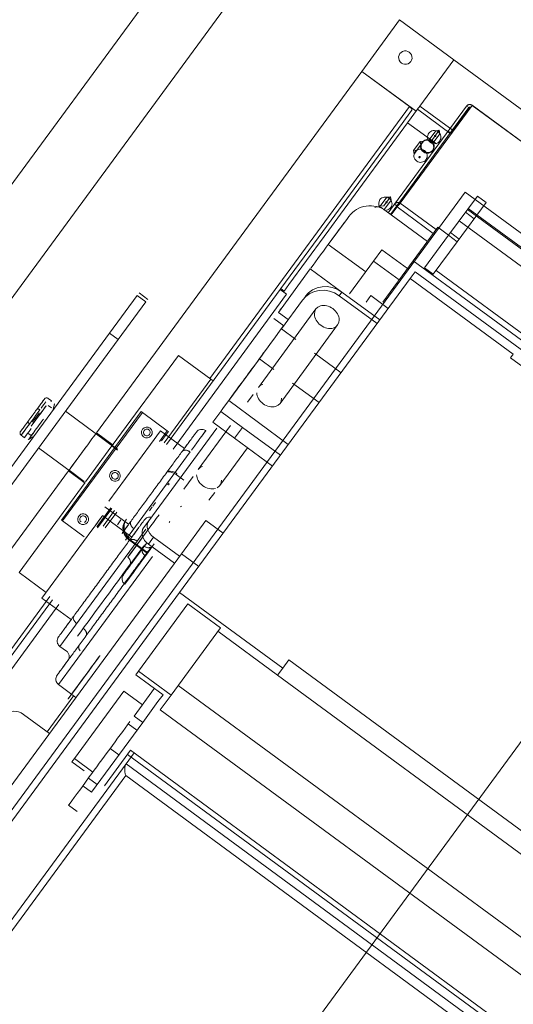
# Model space of a CAD drawing. Header units: metres. Extents: x 135583 to 135939, y 457896 to 458258.
# Tile 271 of 599: x 135785.505 to 135785.872, y 457942.894 to 457943.626. Entities that reach past the tile are written whole.
import ezdxf

# ---------------------------------------------------------------- set-up
doc = ezdxf.new("R2010")
doc.units = ezdxf.units.M
doc.linetypes.add('Hidden', pattern=[4, 2, -2])
doc.layers.add('NIEUWE INSTALLATIE', color=250, linetype='Continuous', lineweight=0)

msp = doc.modelspace()

# ---------------------------------------------------------------- linework, layer by layer
at = {"layer": 'NIEUWE INSTALLATIE', "linetype": 'Hidden'}
for p, q in [((135786.29867, 457944.50702), (135784.91482, 457942.62341)), ((135786.29867, 457944.50702), (135784.91482, 457942.62341)), ((135784.87453, 457942.65301), (135786.22878, 457944.49633)), ((135784.87453, 457942.65301), (135786.22878, 457944.49633)), ((135786.45306, 457943.87266), (135785.55875, 457942.65538)), ((135786.45306, 457943.87266), (135785.55875, 457942.65538)), ((135785.15188, 457942.56605), (135785.8362, 457943.49751)), ((135785.15188, 457942.56605), (135785.8362, 457943.49751)), ((135785.8362, 457943.49751), (135787.08533, 457942.5798)), ((135785.8362, 457943.49751), (135787.08533, 457942.5798))]:
    msp.add_line(p, q, dxfattribs=at)
at = {"layer": 'NIEUWE INSTALLATIE'}
for p, q in [((135785.75939, 457943.58719), (135785.78742, 457943.62534)), ((135785.78742, 457943.62534), (135785.82771, 457943.59574)), ((135785.80245, 457943.56136), (135785.82771, 457943.59574)), ((135785.80245, 457943.56136), (135785.82771, 457943.59574)), ((135785.82771, 457943.59574), (135785.80248, 457943.56139)), ((135785.82771, 457943.59574), (135787.1816, 457942.60106)), ((135785.82771, 457943.59574), (135787.1816, 457942.60106)), ((135785.56214, 457943.3187), (135785.75939, 457943.58719)), ((135785.79969, 457943.55759), (135785.75939, 457943.58719)), ((135785.75939, 457943.58719), (135785.79485, 457943.56114)), ((135785.84134, 457943.56193), (135785.78794, 457943.48925)), ((135785.84134, 457943.56193), (135785.78794, 457943.48925)), ((135786.41997, 457943.13682), (135785.84134, 457943.56193)), ((135786.41997, 457943.13682), (135785.84134, 457943.56193)), ((135786.42006, 457943.13687), (135785.84136, 457943.56203)), ((135786.42006, 457943.13687), (135785.84136, 457943.56203)), ((135785.64644, 457943.35914), (135785.79485, 457943.56114)), ((135785.83724, 457943.56142), (135785.78376, 457943.48862)), ((135785.83724, 457943.56142), (135785.78376, 457943.48862)), ((135785.78537, 457943.48744), (135785.83886, 457943.56024)), ((135785.78537, 457943.48744), (135785.83886, 457943.56024)), ((135785.79637, 457943.55814), (135785.78924, 457943.54844)), ((135785.79338, 457943.54901), (135785.80073, 457943.55901)), ((135785.79338, 457943.54901), (135785.80073, 457943.55901)), ((135785.80133, 457943.55983), (135785.80073, 457943.55901)), ((135785.82571, 457943.54066), (135785.80073, 457943.55901)), ((135785.82571, 457943.54066), (135785.80073, 457943.55901)), ((135785.80245, 457943.56136), (135785.8272, 457943.54317)), ((135785.80245, 457943.56136), (135785.8272, 457943.54317)), ((135785.82575, 457943.54121), (135785.83953, 457943.55996)), ((135785.83953, 457943.55996), (135785.82575, 457943.54121)), ((135785.83886, 457943.56024), (135785.83724, 457943.56142)), ((135785.83886, 457943.56024), (135785.83724, 457943.56142)), ((135785.78924, 457943.54844), (135785.73932, 457943.48049)), ((135785.74346, 457943.48106), (135785.79338, 457943.54901)), ((135785.81482, 457943.53326), (135785.79338, 457943.54901)), ((135785.79338, 457943.54901), (135785.81482, 457943.53326)), ((135785.81482, 457943.53326), (135785.79338, 457943.54901)), ((135785.81433, 457943.54308), (135785.80939, 457943.53636)), ((135785.81689, 457943.54343), (135785.81196, 457943.53671)), ((135785.81732, 457943.54088), (135785.81239, 457943.53416)), ((135785.81689, 457943.54343), (135785.81433, 457943.54308)), ((135785.81732, 457943.54088), (135785.81689, 457943.54343)), ((135785.82347, 457943.54267), (135785.82508, 457943.54148)), ((135785.82508, 457943.54148), (135785.82347, 457943.54267)), ((135785.79776, 457943.52837), (135785.8027, 457943.53509)), ((135785.80033, 457943.52872), (135785.80526, 457943.53544)), ((135785.8027, 457943.53509), (135785.80526, 457943.53544)), ((135785.80313, 457943.53254), (135785.8027, 457943.53509)), ((135785.80428, 457943.53453), (135785.80399, 457943.53414)), ((135785.81196, 457943.53671), (135785.80939, 457943.53636)), ((135785.81239, 457943.53416), (135785.81196, 457943.53671)), ((135785.79776, 457943.52837), (135785.80033, 457943.52872)), ((135785.7982, 457943.52582), (135785.79776, 457943.52837)), ((135785.7982, 457943.52582), (135785.80032, 457943.52871)), ((135785.81189, 457943.52834), (135785.81218, 457943.52873)), ((135785.77805, 457943.4937), (135785.77312, 457943.48698)), ((135785.78061, 457943.49405), (135785.77568, 457943.48733)), ((135785.78105, 457943.4915), (135785.77611, 457943.48478)), ((135785.78061, 457943.49405), (135785.77805, 457943.4937)), ((135785.78105, 457943.4915), (135785.78061, 457943.49405)), ((135785.78794, 457943.48925), (135785.81454, 457943.46971)), ((135785.78794, 457943.48925), (135785.81454, 457943.46971)), ((135785.8238, 457943.46543), (135785.84525, 457943.49463)), ((135785.8517, 457943.48989), (135785.83025, 457943.4607)), ((135785.8517, 457943.48989), (135785.84525, 457943.49463)), ((135785.77568, 457943.48733), (135785.77312, 457943.48698)), ((135785.77746, 457943.48343), (135785.80809, 457943.46093)), ((135785.78376, 457943.48862), (135785.77906, 457943.48222)), ((135785.77906, 457943.48222), (135785.78376, 457943.48862)), ((135785.78066, 457943.48102), (135785.78537, 457943.48744)), ((135785.78537, 457943.48744), (135785.78066, 457943.48102)), ((135785.78555, 457943.48648), (135785.78122, 457943.48059)), ((135785.78122, 457943.48059), (135785.78555, 457943.48648)), ((135785.78376, 457943.48862), (135785.78537, 457943.48744)), ((135785.78376, 457943.48862), (135785.78537, 457943.48744)), ((135785.78555, 457943.48648), (135785.81238, 457943.46677)), ((135785.78555, 457943.48648), (135785.81238, 457943.46677)), ((135785.84282, 457943.4778), (135785.83637, 457943.48254)), ((135787.07248, 457942.57751), (135785.83786, 457943.48456)), ((135787.0731, 457942.57836), (135785.83848, 457943.48541)), ((135785.73932, 457943.48049), (135785.73037, 457943.4683)), ((135785.73444, 457943.45865), (135785.74865, 457943.47799)), ((135785.73484, 457943.46933), (135785.74346, 457943.48106)), ((135785.73484, 457943.46933), (135785.74346, 457943.48106)), ((135785.74968, 457943.47939), (135785.74865, 457943.47799)), ((135785.83174, 457943.47623), (135787.06635, 457942.56918)), ((135785.73037, 457943.4683), (135785.69919, 457943.42586)), ((135785.7314, 457943.46464), (135785.73484, 457943.46933)), ((135785.7314, 457943.46464), (135785.73484, 457943.46933)), ((135785.81579, 457943.47142), (135785.79754, 457943.44658)), ((135785.81579, 457943.47142), (135785.82385, 457943.4655)), ((135785.8317, 457943.46267), (135785.82526, 457943.46741)), ((135785.70516, 457943.42892), (135785.7314, 457943.46464)), ((135785.70516, 457943.42892), (135785.7314, 457943.46464)), ((135785.8238, 457943.46543), (135785.80605, 457943.44127)), ((135785.83025, 457943.4607), (135785.8125, 457943.43653)), ((135785.83025, 457943.4607), (135785.8238, 457943.46543)), ((135785.73444, 457943.45865), (135785.76224, 457943.43822)), ((135785.76816, 457943.44627), (135785.77428, 457943.4546)), ((135785.77428, 457943.4546), (135785.79322, 457943.44069)), ((135785.75028, 457943.42194), (135785.76816, 457943.44627)), ((135785.78709, 457943.43235), (135785.76816, 457943.44627)), ((135785.77489, 457943.41574), (135785.79754, 457943.44658)), ((135785.79754, 457943.44658), (135787.04828, 457942.52769)), ((135785.69738, 457943.4082), (135785.72109, 457943.44047)), ((135785.72109, 457943.44047), (135785.74447, 457943.42329)), ((135785.79897, 457943.43838), (135785.79533, 457943.43343)), ((135785.79897, 457943.43838), (135787.04003, 457942.5266)), ((135785.80605, 457943.44127), (135785.8125, 457943.43653)), ((135785.81451, 457943.43927), (135787.03249, 457942.54445)), ((135785.79533, 457943.43343), (135785.62402, 457943.20026)), ((135785.79533, 457943.43343), (135785.87189, 457943.37718)), ((135785.69868, 457943.42518), (135785.61423, 457943.31023)), ((135785.69919, 457943.42586), (135785.69868, 457943.42518)), ((135785.69868, 457943.42518), (135785.70352, 457943.42162)), ((135785.7016, 457943.42408), (135785.69919, 457943.42586)), ((135785.70338, 457943.4265), (135785.7016, 457943.42408)), ((135785.7016, 457943.42408), (135785.70338, 457943.4265)), ((135785.70338, 457943.4265), (135785.70516, 457943.42892)), ((135785.70338, 457943.4265), (135785.70516, 457943.42892)), ((135785.74245, 457943.42057), (135785.74447, 457943.42332)), ((135785.77268, 457943.4026), (135785.74447, 457943.42332)), ((135785.59245, 457943.42077), (135785.57196, 457943.39288)), ((135785.57841, 457943.38814), (135785.5989, 457943.41603)), ((135785.5989, 457943.41603), (135785.59245, 457943.42077)), ((135785.60026, 457943.41788), (135785.59381, 457943.42262)), ((135785.70352, 457943.42162), (135785.61907, 457943.30668)), ((135785.69959, 457943.39601), (135785.7152, 457943.41726)), ((135785.77066, 457943.39984), (135785.74245, 457943.42057)), ((135785.76248, 457943.41574), (135785.76609, 457943.42065)), ((135785.77898, 457943.41118), (135785.76609, 457943.42065)), ((135785.72529, 457943.41073), (135785.68248, 457943.35245)), ((135785.69406, 457943.40368), (135785.70131, 457943.39835)), ((135785.69738, 457943.4082), (135785.70463, 457943.40288)), ((135785.6986, 457943.34061), (135785.74141, 457943.39888)), ((135785.71034, 457943.38811), (135785.69959, 457943.39601)), ((135785.57196, 457943.39288), (135785.52276, 457943.32591)), ((135785.52921, 457943.32118), (135785.57841, 457943.38814)), ((135785.57841, 457943.38814), (135785.57196, 457943.39288)), ((135785.57393, 457943.30942), (135785.62307, 457943.37631)), ((135785.62307, 457943.37631), (135785.64725, 457943.35854)), ((135785.66043, 457943.34271), (135785.68327, 457943.37379)), ((135785.69402, 457943.36589), (135785.68327, 457943.37379)), ((135785.74392, 457943.36345), (135785.7243, 457943.37786)), ((135785.87189, 457943.37718), (135785.86987, 457943.37444)), ((135785.86987, 457943.37444), (135786.95782, 457942.57514)), ((135785.64725, 457943.35854), (135785.61262, 457943.31141)), ((135785.64725, 457943.35854), (135785.61262, 457943.31141)), ((135785.64886, 457943.35736), (135785.64725, 457943.35854)), ((135785.72759, 457943.34123), (135785.70797, 457943.35564)), ((135785.5288, 457943.34257), (135785.52638, 457943.34435)), ((135785.70476, 457943.31015), (135785.66043, 457943.34271)), ((135785.67867, 457943.34727), (135785.67438, 457943.34143)), ((135785.5287, 457943.33737), (135785.52628, 457943.33915)), ((135785.52871, 457943.34245), (135785.52837, 457943.34199)), ((135785.52837, 457943.34199), (135785.52871, 457943.34245)), ((135785.52993, 457943.33647), (135785.53097, 457943.34004)), ((135785.53097, 457943.34004), (135785.53077, 457943.34019)), ((135785.51376, 457943.32379), (135785.52054, 457943.33302)), ((135785.51474, 457943.32681), (135785.51951, 457943.3333)), ((135785.51951, 457943.3333), (135785.51967, 457943.33352)), ((135785.59548, 457943.33453), (135785.53628, 457943.25394)), ((135785.59629, 457943.33394), (135785.53708, 457943.25335)), ((135785.57666, 457943.30722), (135785.53919, 457943.33476)), ((135785.57666, 457943.30722), (135785.53919, 457943.33476)), ((135785.59629, 457943.33394), (135785.59548, 457943.33453)), ((135785.59548, 457943.33453), (135785.59629, 457943.33394)), ((135785.61482, 457943.32032), (135785.59629, 457943.33394)), ((135785.65451, 457943.33465), (135785.64859, 457943.32659)), ((135785.67063, 457943.32281), (135785.65451, 457943.33465)), ((135785.52276, 457943.32591), (135785.47357, 457943.25895)), ((135785.48001, 457943.25421), (135785.52921, 457943.32118)), ((135785.50625, 457943.31695), (135785.51247, 457943.32542)), ((135785.60105, 457943.25344), (135785.65169, 457943.32236)), ((135785.66174, 457943.32423), (135785.63776, 457943.29158)), ((135785.64859, 457943.32659), (135785.66471, 457943.31475)), ((135785.66471, 457943.31475), (135785.67063, 457943.32281)), ((135785.69884, 457943.30209), (135785.67063, 457943.32281)), ((135785.50625, 457943.31695), (135785.50867, 457943.31517)), ((135785.50876, 457943.31529), (135785.5091, 457943.31576)), ((135785.51119, 457943.3186), (135785.5136, 457943.31682)), ((135785.51153, 457943.314), (135785.51173, 457943.31385)), ((135785.51173, 457943.31385), (135785.51483, 457943.31592)), ((135785.51402, 457943.3174), (135785.51377, 457943.31705)), ((135785.51423, 457943.31725), (135785.51402, 457943.3174)), ((135785.56175, 457943.31818), (135785.56141, 457943.31772)), ((135785.56141, 457943.31772), (135785.56175, 457943.31818)), ((135785.57666, 457943.30722), (135785.56175, 457943.31818)), ((135785.57666, 457943.30722), (135785.56175, 457943.31818)), ((135785.57452, 457943.3096), (135785.56214, 457943.3187)), ((135785.60242, 457943.3102), (135785.60982, 457943.32027)), ((135785.61482, 457943.32032), (135785.60901, 457943.31241)), ((135785.62755, 457943.30725), (135785.60982, 457943.32027)), ((135785.61061, 457943.31289), (135785.61563, 457943.31973)), ((135785.61563, 457943.31973), (135785.61482, 457943.32032)), ((135785.61482, 457943.32032), (135785.61563, 457943.31973)), ((135785.64342, 457943.3204), (135785.64216, 457943.31868)), ((135785.69292, 457943.29403), (135785.66471, 457943.31475)), ((135785.51923, 457943.3076), (135785.55305, 457943.28276)), ((135785.51923, 457943.3076), (135785.55305, 457943.28276)), ((135785.55315, 457943.30646), (135785.54314, 457943.29284)), ((135785.55436, 457943.30811), (135785.55303, 457943.3063)), ((135785.55409, 457943.28242), (135785.57363, 457943.30901)), ((135785.57142, 457943.268), (135785.60242, 457943.3102)), ((135785.57774, 457943.306), (135785.57363, 457943.30901)), ((135785.57393, 457943.30942), (135785.57774, 457943.30662)), ((135785.65388, 457943.27974), (135785.67438, 457943.30765)), ((135785.58367, 457943.23908), (135785.63179, 457943.30457)), ((135785.5418, 457943.29102), (135785.54214, 457943.29148)), ((135785.34416, 457943.022), (135785.54141, 457943.2905)), ((135785.54141, 457943.2905), (135785.55305, 457943.28195)), ((135785.5418, 457943.29102), (135785.55305, 457943.28276)), ((135785.5418, 457943.29102), (135785.55305, 457943.28276)), ((135785.62135, 457943.28782), (135785.62186, 457943.28852)), ((135785.62704, 457943.28364), (135785.62135, 457943.28782)), ((135785.63395, 457943.2864), (135785.62704, 457943.27699)), ((135785.5538, 457943.28202), (135785.50466, 457943.21513)), ((135785.61573, 457943.28017), (135785.61624, 457943.28088)), ((135785.64581, 457943.26876), (135785.65007, 457943.27456)), ((135785.57285, 457943.26319), (135785.5624, 457943.24896)), ((135785.56303, 457943.24813), (135785.57366, 457943.2626)), ((135785.56838, 457943.26386), (135785.58611, 457943.25084)), ((135785.60365, 457943.26373), (135785.6015, 457943.26081)), ((135785.60614, 457943.26713), (135785.60417, 457943.26444)), ((135785.62533, 457943.26439), (135785.62474, 457943.26373)), ((135785.58848, 457943.2414), (135785.56672, 457943.25739)), ((135785.57567, 457943.26112), (135785.56715, 457943.24952)), ((135785.56715, 457943.24952), (135785.57567, 457943.26112)), ((135785.57728, 457943.25994), (135785.56876, 457943.24834)), ((135785.53628, 457943.25394), (135785.53708, 457943.25335)), ((135785.53708, 457943.25335), (135785.53628, 457943.25394)), ((135785.53708, 457943.25335), (135785.55305, 457943.24162)), ((135785.58042, 457943.25407), (135785.57774, 457943.25042)), ((135785.58993, 457943.24759), (135785.58367, 457943.23908)), ((135785.58459, 457943.25468), (135785.58408, 457943.25398)), ((135785.60105, 457943.25344), (135785.59724, 457943.24826)), ((135785.61673, 457943.25283), (135785.61627, 457943.25229)), ((135785.62526, 457943.22897), (135785.6434, 457943.25366)), ((135785.6563, 457943.24419), (135785.6434, 457943.25366)), ((135785.52167, 457943.19606), (135785.55868, 457943.24643)), ((135785.58555, 457943.22643), (135785.59718, 457943.24226)), ((135785.59244, 457943.23834), (135785.5989, 457943.24714)), ((135785.5989, 457943.24714), (135785.59244, 457943.23834)), ((135785.60457, 457943.24134), (135785.60077, 457943.23616)), ((135785.62392, 457943.22714), (135785.60457, 457943.24134)), ((135785.53505, 457943.16023), (135785.59244, 457943.23834)), ((135785.60006, 457943.22929), (135785.58596, 457943.23965)), ((135785.58624, 457943.24003), (135785.60034, 457943.22967)), ((135785.62011, 457943.22196), (135785.60077, 457943.23616)), ((135785.42546, 457942.95701), (135785.62526, 457943.22897)), ((135785.53403, 457943.13182), (135785.60395, 457943.22698)), ((135785.63815, 457943.21949), (135785.62526, 457943.22897)), ((135785.50466, 457943.21513), (135785.5248, 457943.20033)), ((135785.62402, 457943.20026), (135784.17461, 457941.22741)), ((135785.37962, 457942.99595), (135785.52753, 457943.19728)), ((135785.62402, 457943.20026), (135785.70058, 457943.14401)), ((135785.52942, 457943.19479), (135785.48062, 457943.12837)), ((135785.53425, 457943.19123), (135785.48546, 457943.12481)), ((135785.52167, 457943.19606), (135785.54343, 457943.18007)), ((135785.59344, 457943.14174), (135785.63018, 457943.19175)), ((135785.65436, 457943.17399), (135785.63018, 457943.19175)), ((135785.61762, 457943.12398), (135785.65436, 457943.17399)), ((135785.69678, 457943.13883), (135785.65245, 457943.1714)), ((135785.53505, 457943.16023), (135785.53989, 457943.15668)), ((135785.70512, 457943.15019), (135785.70058, 457943.14401)), ((135786.79307, 457942.35089), (135785.70512, 457943.15019)), ((135785.59344, 457943.14174), (135785.59154, 457943.13915)), ((135785.59154, 457943.13915), (135785.61169, 457943.12435)), ((135785.61762, 457943.12398), (135785.59344, 457943.14174)), ((135785.70058, 457943.14401), (135785.69678, 457943.13883)), ((135785.69678, 457943.13883), (135786.78472, 457942.33954)), ((135785.53403, 457943.13182), (135785.54693, 457943.12234)), ((135786.79957, 457942.26685), (135785.62297, 457943.13127)), ((135785.54546, 457943.12372), (135785.52561, 457943.0967)), ((135785.54587, 457943.07699), (135785.58261, 457943.127)), ((135785.59631, 457943.11693), (135785.58261, 457943.127)), ((135785.59009, 457943.10847), (135785.60524, 457943.12909)), ((135785.61169, 457943.12435), (135785.60788, 457943.11917)), ((135785.60963, 457943.1131), (135785.61762, 457943.12398)), ((135785.60788, 457943.11917), (135785.59654, 457943.10374)), ((135785.52722, 457943.09552), (135785.50788, 457943.10973)), ((135786.78622, 457942.24868), (135785.60963, 457943.1131)), ((135785.59654, 457943.10374), (135785.55848, 457943.05194)), ((135785.59231, 457943.09798), (135785.58587, 457943.10272)), ((135785.59654, 457943.10374), (135785.59009, 457943.10847)), ((135785.56814, 457943.05664), (135785.58755, 457943.08306)), ((135785.57245, 457943.08445), (135785.57889, 457943.07972)), ((135785.58415, 457943.07293), (135785.59022, 457943.0812)), ((135785.58534, 457943.08004), (135786.76193, 457942.21562)), ((135786.76415, 457942.21864), (135785.58755, 457943.08306)), ((135785.58415, 457943.07293), (135785.1504, 457942.48255)), ((135785.54587, 457943.07699), (135785.54397, 457943.0744)), ((135785.54397, 457943.0744), (135785.55305, 457943.06773)), ((135785.55957, 457943.06693), (135785.54587, 457943.07699)), ((135786.16076, 457942.64931), (135785.58415, 457943.07293)), ((135785.58401, 457943.0643), (135785.15407, 457942.47909)), ((135785.55626, 457943.06243), (135785.56271, 457943.05769)), ((135786.15256, 457942.64659), (135785.58401, 457943.0643)), ((135785.55204, 457943.05667), (135785.55848, 457943.05194)), ((135785.54146, 457943.04228), (135785.54791, 457943.03754))]:
    msp.add_line(p, q, dxfattribs=at)
at = {"layer": 'NIEUWE INSTALLATIE', "flags": 128}
for points in [[(135785.81433, 457943.54308), (135785.81522, 457943.54275), (135785.81603, 457943.54226)], [(135785.81603, 457943.54226), (135785.81674, 457943.54163), (135785.81732, 457943.54088)], [(135785.79897, 457943.52748), (135785.7985, 457943.52669), (135785.7982, 457943.52582)], [(135785.80033, 457943.52872), (135785.79959, 457943.52817), (135785.79897, 457943.52748)], [(135785.77805, 457943.4937), (135785.77894, 457943.49337), (135785.77976, 457943.49288)], [(135785.77976, 457943.49288), (135785.78046, 457943.49225), (135785.78105, 457943.4915)], [(135785.52359, 457943.34393), (135785.52383, 457943.3442), (135785.52409, 457943.3444), (135785.52436, 457943.34455), (135785.52489, 457943.34471), (135785.52531, 457943.34473), (135785.52562, 457943.34469), (135785.52605, 457943.34454), (135785.52638, 457943.34434)], [(135785.64342, 457943.3204), (135785.64283, 457943.32078), (135785.64218, 457943.32107), (135785.6415, 457943.32127), (135785.6408, 457943.32136), (135785.63948, 457943.32128), (135785.63853, 457943.32099), (135785.63788, 457943.32066), (135785.63703, 457943.32001), (135785.63644, 457943.31935)], [(135785.50626, 457943.31695), (135785.50599, 457943.31719), (135785.50578, 457943.31745), (135785.50563, 457943.31772), (135785.50546, 457943.31825), (135785.50544, 457943.31867), (135785.50548, 457943.31898), (135785.50563, 457943.31942), (135785.50582, 457943.31974)], [(135785.60299, 457943.25619), (135785.60229, 457943.25628), (135785.60098, 457943.2562), (135785.60003, 457943.25591), (135785.59937, 457943.25558), (135785.59852, 457943.25493), (135785.59794, 457943.25427)], [(135785.58663, 457943.21945), (135785.587, 457943.22005), (135785.58729, 457943.2207), (135785.58748, 457943.22138), (135785.58757, 457943.2228), (135785.58735, 457943.22392), (135785.58703, 457943.2247), (135785.58632, 457943.22573), (135785.58555, 457943.22643)], [(135785.58325, 457943.2064), (135785.58271, 457943.20686), (135785.58224, 457943.20739), (135785.58185, 457943.20798), (135785.58154, 457943.20862), (135785.58123, 457943.2099), (135785.58123, 457943.2109), (135785.58135, 457943.21162), (135785.58171, 457943.21262), (135785.58217, 457943.21338)], [(135785.53505, 457943.16023), (135785.53451, 457943.16068), (135785.53404, 457943.16121), (135785.53365, 457943.16181), (135785.53335, 457943.16245), (135785.53304, 457943.16373), (135785.53303, 457943.16472), (135785.53315, 457943.16544), (135785.53352, 457943.16644), (135785.53397, 457943.1672)], [(135785.54096, 457943.1497), (135785.54134, 457943.1503), (135785.54163, 457943.15094), (135785.54182, 457943.15163), (135785.54192, 457943.15233), (135785.54183, 457943.15364), (135785.54153, 457943.15458), (135785.5412, 457943.15523), (135785.54056, 457943.15608), (135785.53989, 457943.15667)], [(135785.53403, 457943.13182), (135785.53349, 457943.13228), (135785.53303, 457943.1328), (135785.53263, 457943.1334), (135785.53233, 457943.13404), (135785.53202, 457943.13532), (135785.53201, 457943.13631), (135785.53214, 457943.13703), (135785.5325, 457943.13803), (135785.53295, 457943.13879)]]:
    msp.add_lwpolyline(points, dxfattribs=at)
at = {"layer": 'NIEUWE INSTALLATIE'}
for centre in [(135785.59963, 457943.31907), (135785.55227, 457943.2546)]:
    msp.add_arc(centre, 0.004, 233.696, 53.696, dxfattribs=at)
for centre, major_axis, ratio, start_param, end_param in [((135785.7917, 457943.59738), (-0.0046, 0.00196), 1, 4.480565, 7.622158), ((135785.7917, 457943.59738), (-0.00494, -0.00076), 1, 0.785347, 3.92694), ((135785.80245, 457943.56136), (-0.00178, -0.00242), 0.000001, 4.712389, 6.035576), ((135785.80245, 457943.56136), (-0.00178, -0.00242), 0.000001, 4.712389, 6.035576), ((135785.81316, 457943.53835), (-0.00403, 0.00296), 0.969501, 0, 1.570796), ((135785.81316, 457943.53835), (-0.00403, 0.00296), 0.969501, 4.712389, 6.283185), ((135785.81316, 457943.53835), (-0.00403, 0.00296), 0.969501, 3.141593, 4.712389), ((135785.80794, 457943.53124), (-0.00395, 0.0029), 0.969501, 5.497787, 8.63938), ((135785.80823, 457943.53163), (-0.00403, 0.00296), 0.969501, 5.093134, 7.853982), ((135785.80823, 457943.53163), (-0.00395, 0.0029), 0.969501, 5.497787, 8.63938), ((135785.80794, 457943.53124), (-0.00403, 0.00296), 0.969501, 3.141593, 5.902441), ((135785.80823, 457943.53163), (-0.00403, 0.00296), 0.969501, 1.570796, 4.331644), ((135785.80794, 457943.53124), (-0.00395, 0.0029), 0.969501, 2.356194, 5.497787), ((135785.80823, 457943.53163), (-0.00395, 0.0029), 0.969501, 2.356194, 5.497787), ((135785.81316, 457943.53835), (-0.00403, 0.00296), 0.969501, 1.570796, 3.141593), ((135785.81389, 457943.53934), (-0.000403, 0.000296), 0.969501, 4.712389, 7.853981), ((135785.81389, 457943.53934), (-0.000403, 0.000296), 0.969501, 1.570796, 4.712389), ((135785.803, 457943.52452), (-0.00403, 0.00296), 0.969501, 6.283185, 7.853981), ((135785.80794, 457943.53124), (-0.00403, 0.00296), 0.969501, 0.380745, 3.141593), ((135785.803, 457943.52452), (-0.00403, 0.00296), 0.969501, 3.141593, 4.712389), ((135785.803, 457943.52452), (-0.00403, 0.00296), 0.969501, 1.570796, 3.141592), ((135785.77689, 457943.48898), (-0.00403, 0.00296), 0.969501, 6.283185, 7.461282), ((135785.77689, 457943.48898), (-0.00403, 0.00296), 0.969501, 4.712389, 6.283185), ((135785.77761, 457943.48996), (-0.000403, 0.000296), 0.969501, 4.712389, 7.853982), ((135785.77761, 457943.48996), (-0.000403, 0.000296), 0.969501, 1.570796, 4.712389), ((135785.77689, 457943.48898), (-0.00403, 0.00296), 0.969501, 3.141593, 4.712389), ((135785.7658, 457943.46755), (-0.01612, 0.01184), 0.984808, 4.712389, 6.283185), ((135785.77166, 457943.48186), (-0.00403, 0.00296), 0.969501, 4.522016, 5.90244), ((135785.77689, 457943.48898), (-0.00403, 0.00296), 0.969501, 2.356195, 3.141593), ((135785.73197, 457943.45529), (0.01421, 0.01934), 0.000001, 3.887004, 6.283185), ((135785.73132, 457943.40542), (-0.01612, 0.01184), 0.939693, 4.712389, 6.283185), ((135785.73335, 457943.40818), (-0.01612, 0.01184), 0.939693, 4.712389, 6.283185), ((135785.70827, 457943.42302), (0.01421, 0.01934), 0.000001, 3.926991, 4.058698), ((135785.73335, 457943.40481), (-0.00806, 0.00592), 0.766044, 4.712389, 7.853982), ((135785.73335, 457943.40481), (-0.00806, 0.00592), 0.766044, 1.570796, 4.712389), ((135785.69392, 457943.3883), (0.01658, 0.02256), 0.000001, 1.120282, 2.308583), ((135785.67109, 457943.35722), (0.01658, 0.02256), 0.000001, 3.926991, 9.424778), ((135785.69054, 457943.34653), (-0.00806, 0.00592), 0.766044, 5.759587, 6.283185), ((135785.69054, 457943.34653), (-0.00806, 0.00592), 0.766044, 0.523599, 1.570796), ((135785.69054, 457943.34653), (-0.00806, 0.00592), 0.766044, 1.570796, 3.665191), ((135785.51632, 457943.33065), (-0.01007, -0.0137), 0.000001, 4.320593, 6.676787), ((135785.51793, 457943.32947), (0.00684, 0.00931), 0.000001, 5.099139, 7.48922), ((135785.51632, 457943.33065), (0.01007, 0.0137), 0.000001, 0.615483, 1.07565), ((135785.51632, 457943.33065), (0.01007, 0.0137), 0.000001, 5.355927, 5.518336), ((135785.52135, 457943.32695), (0.00962, 0.0131), 0.000001, 1.425762, 3.141593), ((135785.51873, 457943.32887), (-0.00998, -0.01358), 0.000001, 5.235988, 6.806784), ((135785.59963, 457943.31907), (-0.00395, -0.0006), 1, 3.926991, 7.068583), ((135785.59963, 457943.31907), (-0.00223, 0.00114), 1, 2.980722, 6.122315), ((135785.61086, 457943.27608), (0.03256, 0.04432), 0.000001, 5.667694, 7.116195), ((135785.52135, 457943.32695), (-0.00962, -0.0131), 0.000001, 5.30144, 5.520634), ((135785.59963, 457943.31907), (-0.00247, 0.00035), 1, 5.791792, 8.933385), ((135785.59963, 457943.31907), (-0.00188, 0.00165), 1, 1.134464, 1.48353), ((135785.64582, 457943.28566), (-0.00806, 0.00592), 0.766044, 5.759587, 6.283185), ((135785.57595, 457943.28684), (-0.00207, 0.00342), 1, 5.105114, 8.246706), ((135785.57595, 457943.28684), (-0.00249, 0.0002), 1, 5.729621, 8.871214), ((135785.57595, 457943.28684), (-0.00371, -0.0015), 1, 0.553564, 3.695157), ((135785.57595, 457943.28684), (0.00148, 0.00201), 1, 4.712389, 7.853982), ((135785.61545, 457943.27979), (-0.00806, 0.00592), 0.996195, 4.712389, 5.434357), ((135785.61596, 457943.28049), (-0.00806, 0.00592), 0.996195, 4.712388, 5.434357), ((135785.64582, 457943.28566), (-0.00806, 0.00592), 0.766044, 0.523599, 1.570796), ((135785.60983, 457943.27215), (-0.00806, 0.00592), 0.996195, 4.712388, 4.819717), ((135785.61035, 457943.27285), (-0.00806, 0.00592), 0.996195, 4.712388, 4.874293), ((135785.64582, 457943.28566), (-0.00806, 0.00592), 0.766044, 1.570796, 2.617994), ((135785.64582, 457943.28566), (-0.00806, 0.00592), 0.766044, 2.810912, 3.665191), ((135785.55227, 457943.2546), (-0.00322, 0.00237), 1, 4.712389, 7.853982), ((135785.55227, 457943.2546), (0.00098, 0.0023), 1, 1.338962, 2.909759), ((135785.55227, 457943.2546), (-0.00247, -0.00038), 1, 2.356194, 5.497787), ((135785.55227, 457943.2546), (-0.00202, -0.00148), 1, 3.621533, 3.760386), ((135785.55227, 457943.2546), (-0.00248, 0.00027), 1, 3.66514, 4.014206), ((135785.5442, 457943.22672), (-0.02253, -0.03066), 0.000001, 2.268928, 3.839724), ((135785.61811, 457943.27075), (-0.03256, -0.04432), 0.000001, 5.410521, 7.561163), ((135785.55227, 457943.2546), (-0.00066, 0.00241), 1, 3.255904, 3.812653), ((135785.59265, 457943.24876), (-0.00806, 0.00592), 0.996195, 0.065479, 1.570797), ((135785.59185, 457943.24768), (-0.00806, 0.00592), 0.996195, 0, 1.570797), ((135785.59214, 457943.24806), (-0.00806, 0.00592), 0.996195, 6.283185, 7.853981), ((135785.59237, 457943.24838), (-0.00806, 0.00592), 0.996195, 0.024907, 0.785398), ((135785.6053, 457943.24234), (-0.00806, 0.00592), 0.766044, 0, 1.570796), ((135785.60911, 457943.24752), (-0.00806, 0.00592), 0.766044, 0, 1.570796), ((135785.57482, 457943.20422), (-0.03493, -0.04755), 0.000001, 0.698132, 2.268928), ((135785.62617, 457943.26483), (-0.04293, -0.05843), 0.000001, 5.223359, 6.283186), ((135785.62617, 457943.26483), (-0.04293, -0.05843), 0.000001, 5.585054, 6.457718), ((135785.55292, 457943.13725), (0.01184, 0.01612), 0.000001, 3.887004, 10.040258), ((135785.55292, 457943.13725), (0.01184, 0.01612), 0.000001, 3.926991, 9.424778), ((135785.55292, 457943.13725), (0.01184, 0.01612), 0.000001, 4.047834, 4.141101), ((135785.50334, 457943.10355), (-0.00806, 0.00592), 0.766044, 4.712389, 6.283185), ((135785.57107, 457943.08257), (0.0296, 0.04029), 0.000001, 0.999508, 3.141593)]:
    msp.add_ellipse(centre, major_axis=major_axis, ratio=ratio, start_param=start_param, end_param=end_param, dxfattribs=at)
msp.add_ellipse((135785.55178, 457943.3046), major_axis=(0.00998, 0.01358), ratio=0.000001, dxfattribs=at)
for points in [[(135785.83724, 457943.56142), (135785.83737, 457943.56159), (135785.83767, 457943.56191), (135785.83821, 457943.56227), (135785.83882, 457943.56249), (135785.83948, 457943.56258), (135785.84014, 457943.56251), (135785.84078, 457943.5623), (135785.84116, 457943.56206), (135785.84134, 457943.56193)], [(135785.83724, 457943.56142), (135785.83737, 457943.56159), (135785.83767, 457943.56191), (135785.83821, 457943.56227), (135785.83882, 457943.56249), (135785.83948, 457943.56258), (135785.84014, 457943.56251), (135785.84078, 457943.5623), (135785.84116, 457943.56207), (135785.84134, 457943.56193)], [(135785.84136, 457943.56203), (135785.84135, 457943.56204), (135785.84133, 457943.56203), (135785.84129, 457943.562)], [(135785.84136, 457943.56203), (135785.84135, 457943.56204), (135785.84133, 457943.56203), (135785.84129, 457943.562)], [(135785.83993, 457943.56052), (135785.83983, 457943.56056), (135785.83963, 457943.56061), (135785.83933, 457943.56057), (135785.83906, 457943.56045), (135785.83891, 457943.56031), (135785.83886, 457943.56024)], [(135785.83993, 457943.56052), (135785.83983, 457943.56056), (135785.83963, 457943.56061), (135785.83933, 457943.56057), (135785.83906, 457943.56045), (135785.83891, 457943.56031), (135785.83886, 457943.56024)], [(135785.79897, 457943.52748), (135785.79935, 457943.52799), (135785.80031, 457943.52886), (135785.80216, 457943.5295), (135785.80414, 457943.52938), (135785.80534, 457943.52881), (135785.80587, 457943.52842)], [(135785.80199, 457943.52314), (135785.80188, 457943.52325), (135785.80174, 457943.52346), (135785.8018, 457943.5237), (135785.80187, 457943.52383)], [(135785.80187, 457943.52383), (135785.80197, 457943.52394), (135785.80219, 457943.52407), (135785.80243, 457943.52401), (135785.80256, 457943.52393)], [(135785.80268, 457943.52324), (135785.80258, 457943.52313), (135785.80237, 457943.523), (135785.80212, 457943.52307), (135785.80199, 457943.52314)], [(135785.80256, 457943.52393), (135785.80268, 457943.52382), (135785.80281, 457943.52361), (135785.80276, 457943.52337), (135785.80268, 457943.52324)], [(135785.78794, 457943.48925), (135785.78776, 457943.48938), (135785.78736, 457943.4896), (135785.78671, 457943.48979), (135785.78604, 457943.48984), (135785.78537, 457943.48974), (135785.78475, 457943.4895), (135785.78419, 457943.48912), (135785.78389, 457943.4888), (135785.78376, 457943.48862)], [(135785.78794, 457943.48925), (135785.78776, 457943.48938), (135785.78736, 457943.4896), (135785.78672, 457943.48979), (135785.78604, 457943.48984), (135785.78537, 457943.48974), (135785.78475, 457943.4895), (135785.78419, 457943.48912), (135785.78389, 457943.4888), (135785.78376, 457943.48862)], [(135785.78555, 457943.48648), (135785.78569, 457943.48665), (135785.78598, 457943.48699), (135785.78641, 457943.48751), (135785.78682, 457943.48801), (135785.7872, 457943.48845), (135785.78753, 457943.48882), (135785.78778, 457943.4891), (135785.7879, 457943.48921), (135785.78794, 457943.48925)], [(135785.78555, 457943.48648), (135785.78569, 457943.48665), (135785.78598, 457943.48699), (135785.78641, 457943.48751), (135785.78682, 457943.48801), (135785.7872, 457943.48845), (135785.78753, 457943.48882), (135785.78778, 457943.4891), (135785.7879, 457943.48921), (135785.78794, 457943.48925)], [(135785.78537, 457943.48744), (135785.78543, 457943.48752), (135785.78559, 457943.48767), (135785.78587, 457943.48782), (135785.78619, 457943.48787), (135785.78641, 457943.48785), (135785.78651, 457943.48782)], [(135785.78537, 457943.48744), (135785.78543, 457943.48752), (135785.78559, 457943.48767), (135785.78587, 457943.48782), (135785.78619, 457943.48787), (135785.78641, 457943.48785), (135785.78651, 457943.48782)], [(135785.51423, 457943.31725), (135785.51417, 457943.31717), (135785.51407, 457943.31702), (135785.51403, 457943.31691), (135785.51402, 457943.31687)], [(135785.63179, 457943.30457), (135785.63156, 457943.30474), (135785.63107, 457943.30506), (135785.6303, 457943.30544), (135785.62952, 457943.30572), (135785.62875, 457943.30589), (135785.62802, 457943.30593), (135785.62734, 457943.30586), (135785.62674, 457943.30567), (135785.62623, 457943.30536), (135785.62597, 457943.30509), (135785.62586, 457943.30494)], [(135785.57414, 457943.28511), (135785.57404, 457943.28521), (135785.57386, 457943.28544), (135785.57365, 457943.28583), (135785.57351, 457943.28624), (135785.57347, 457943.28653), (135785.57346, 457943.28667)], [(135785.58591, 457943.25056), (135785.5841, 457943.2481), (135785.58249, 457943.2459), (135785.58119, 457943.24415)], [(135785.58753, 457943.25265), (135785.58746, 457943.25247), (135785.58737, 457943.25209), (135785.58737, 457943.25146), (135785.5875, 457943.25079), (135785.58776, 457943.2501), (135785.58815, 457943.24941), (135785.58865, 457943.24875), (135785.58925, 457943.24813), (135785.5897, 457943.24776), (135785.58993, 457943.24759)], [(135785.59244, 457943.23834), (135785.59221, 457943.23851), (135785.59172, 457943.23883), (135785.59095, 457943.23921), (135785.59017, 457943.23949), (135785.5894, 457943.23966), (135785.58866, 457943.2397), (135785.58798, 457943.23963), (135785.58738, 457943.23943), (135785.58688, 457943.23913), (135785.58662, 457943.23886), (135785.58651, 457943.23871)], [(135785.59931, 457943.23671), (135785.5982, 457943.2352), (135785.59714, 457943.23375), (135785.59613, 457943.23239)], [(135785.60231, 457943.23371), (135785.60213, 457943.23363), (135785.60173, 457943.2335), (135785.60105, 457943.23342), (135785.60031, 457943.23347), (135785.59954, 457943.23363), (135785.59876, 457943.23391), (135785.59799, 457943.2343), (135785.59751, 457943.23462), (135785.59727, 457943.23479)], [(135785.59645, 457943.23283), (135785.59634, 457943.23268), (135785.59616, 457943.23235), (135785.59602, 457943.23177), (135785.59602, 457943.23114), (135785.59615, 457943.23047), (135785.59641, 457943.22978), (135785.5968, 457943.2291), (135785.5973, 457943.22843), (135785.5979, 457943.22782), (135785.59835, 457943.22745), (135785.59858, 457943.22728)], [(135785.5454, 457943.18276), (135785.54529, 457943.18261), (135785.54511, 457943.18228), (135785.54497, 457943.18171), (135785.54497, 457943.18108), (135785.5451, 457943.18041), (135785.54536, 457943.17972), (135785.54575, 457943.17904), (135785.54625, 457943.17837), (135785.54685, 457943.17775), (135785.5473, 457943.17738), (135785.54753, 457943.17721)], [(135785.55237, 457943.17366), (135785.5526, 457943.17349), (135785.55305, 457943.17312), (135785.55364, 457943.1725), (135785.55414, 457943.17184), (135785.55453, 457943.17115), (135785.55479, 457943.17046), (135785.55493, 457943.16979), (135785.55492, 457943.16916), (135785.55478, 457943.16859), (135785.5546, 457943.16826), (135785.55449, 457943.16811)]]:
    msp.add_open_spline(points, degree=3, dxfattribs=at)
for points, knots in [([(135785.79485, 457943.56114), (135785.79504, 457943.561), (135785.7954, 457943.56071), (135785.79587, 457943.56021), (135785.79616, 457943.55979), (135785.79633, 457943.55947), (135785.79643, 457943.55924), (135785.7965, 457943.55902), (135785.79654, 457943.55874), (135785.79653, 457943.55843), (135785.79644, 457943.55823), (135785.79637, 457943.55814)], [-1, -1, -1, -1, -0.857143, -0.714286, -0.571429, -0.5, -0.428571, -0.357143, -0.285714, -0.142857, 0, 0, 0, 0]), ([(135785.51817, 457943.33656), (135785.51839, 457943.33685), (135785.51907, 457943.33778), (135785.52014, 457943.33923), (135785.52128, 457943.34079), (135785.52231, 457943.34219), (135785.52312, 457943.34329), (135785.52357, 457943.34391), (135785.52362, 457943.34397), (135785.52324, 457943.34345), (135785.52243, 457943.34235), (135785.52131, 457943.34083), (135785.5198, 457943.33877), (135785.51866, 457943.33722), (135785.5181, 457943.33645)], [0.2529161, 0.2529161, 0.2529161, 0.2529161, 0.2777778, 0.3333333, 0.3888889, 0.4444444, 0.5138889, 0.5833333, 0.6527778, 0.7222222, 0.7916667, 0.8611111, 0.9305556, 1, 1, 1, 1]), ([(135785.5181, 457943.33645), (135785.51764, 457943.33583), (135785.51667, 457943.33451), (135785.51456, 457943.33163), (135785.51252, 457943.32886), (135785.51058, 457943.32622), (135785.50927, 457943.32444), (135785.50813, 457943.32288), (135785.5071, 457943.32148), (135785.50629, 457943.32038), (135785.50584, 457943.31976), (135785.50579, 457943.3197), (135785.50617, 457943.32022), (135785.50698, 457943.32131), (135785.5081, 457943.32284), (135785.50961, 457943.3249), (135785.51075, 457943.32645), (135785.51131, 457943.32722)], [0, 0, 0, 0, 0.055556, 0.111111, 0.222222, 0.277778, 0.333333, 0.388889, 0.444444, 0.513889, 0.583333, 0.652778, 0.722222, 0.791667, 0.861111, 0.930556, 1, 1, 1, 1]), ([(135785.52016, 457943.33588), (135785.52006, 457943.33596), (135785.51984, 457943.3361), (135785.51939, 457943.33636), (135785.51887, 457943.33657), (135785.51844, 457943.33662), (135785.5182, 457943.33655), (135785.51812, 457943.33649), (135785.5181, 457943.33645)], [0, 0, 0, 0, 0.125, 0.25, 0.5, 0.75, 0.875, 1, 1, 1, 1]), ([(135785.51131, 457943.32722), (135785.51128, 457943.32718), (135785.51125, 457943.32708), (135785.51125, 457943.32683), (135785.51143, 457943.32645), (135785.51179, 457943.32601), (135785.51217, 457943.32565), (135785.51237, 457943.32549), (135785.51247, 457943.32542)], [0, 0, 0, 0, 0.125, 0.25, 0.5, 0.75, 0.875, 1, 1, 1, 1]), ([(135785.62586, 457943.30494), (135785.62712, 457943.30665), (135785.62894, 457943.30913), (135785.63107, 457943.31203), (135785.6325, 457943.31398), (135785.63371, 457943.31563), (135785.63469, 457943.31696), (135785.63546, 457943.318), (135785.63602, 457943.31877), (135785.63636, 457943.31924), (135785.63647, 457943.31939), (135785.63636, 457943.31923), (135785.63602, 457943.31878), (135785.63546, 457943.31801), (135785.63468, 457943.31695), (135785.6337, 457943.31562), (135785.6324, 457943.31385), (135785.63074, 457943.31159), (135785.62913, 457943.3094), (135785.62811, 457943.308), (135785.62782, 457943.30761)], [0, 0, 0, 0, 0.0555556, 0.0833333, 0.1111111, 0.1388889, 0.1666667, 0.1944444, 0.2222222, 0.25, 0.2777778, 0.3055556, 0.3333333, 0.3611111, 0.3888889, 0.4166667, 0.4444444, 0.4791667, 0.5138889, 0.5269533, 0.5269533, 0.5269533, 0.5269533]), ([(135785.58119, 457943.24415), (135785.58173, 457943.24488), (135785.58292, 457943.24649), (135785.58495, 457943.24926), (135785.58728, 457943.25243), (135785.59065, 457943.25701), (135785.59443, 457943.26217), (135785.59855, 457943.26777), (135785.60168, 457943.27203), (135785.60487, 457943.27637), (135785.60923, 457943.28231), (135785.61452, 457943.2895), (135785.62066, 457943.29786), (135785.62425, 457943.30275), (135785.62586, 457943.30494)], [0.4444444, 0.4444444, 0.4444444, 0.4444444, 0.4791667, 0.5138889, 0.5486111, 0.5833333, 0.6527778, 0.6875, 0.7222222, 0.7569444, 0.7916667, 0.8611111, 0.9305556, 1, 1, 1, 1]), ([(135785.57536, 457943.28927), (135785.57533, 457943.28926), (135785.57512, 457943.2892), (135785.57457, 457943.28897), (135785.57416, 457943.28862), (135785.57394, 457943.28832)], [0.7777778, 0.7777778, 0.7777778, 0.7777778, 0.7916667, 0.8611111, 1, 1, 1, 1]), ([(135785.57797, 457943.28536), (135785.57779, 457943.28512), (135785.57747, 457943.28482), (135785.57696, 457943.28454), (135785.57669, 457943.28444), (135785.57654, 457943.28441)], [0, 0, 0, 0, 0.1111111, 0.1666667, 0.2222222, 0.2222222, 0.2222222, 0.2222222]), ([(135785.57845, 457943.287), (135785.57844, 457943.28714), (135785.57839, 457943.28743), (135785.57825, 457943.28785), (135785.57804, 457943.28823), (135785.57786, 457943.28846), (135785.57775, 457943.28858), (135785.57774, 457943.28858)], [0.2222222, 0.2222222, 0.2222222, 0.2222222, 0.2777778, 0.3333333, 0.3888889, 0.4444444, 0.4475828, 0.4475828, 0.4475828, 0.4475828]), ([(135785.58651, 457943.23871), (135785.58786, 457943.24055), (135785.58983, 457943.24323), (135785.59213, 457943.24636), (135785.59368, 457943.24847), (135785.59499, 457943.25025), (135785.59604, 457943.25169), (135785.59687, 457943.25282), (135785.59748, 457943.25364), (135785.59785, 457943.25415), (135785.59797, 457943.25431), (135785.59785, 457943.25414), (135785.59748, 457943.25365), (135785.59687, 457943.25282), (135785.59603, 457943.25168), (135785.59498, 457943.25024), (135785.59357, 457943.24832), (135785.59178, 457943.24589), (135785.59008, 457943.24357), (135785.58902, 457943.24213), (135785.58875, 457943.24177)], [0, 0, 0, 0, 0.0555556, 0.0833333, 0.1111111, 0.1388889, 0.1666667, 0.1944444, 0.2222222, 0.25, 0.2777778, 0.3055556, 0.3333333, 0.3611111, 0.3888889, 0.4166667, 0.4444444, 0.4791667, 0.5138889, 0.525159, 0.525159, 0.525159, 0.525159]), ([(135785.54132, 457943.15018), (135785.54084, 457943.14953), (135785.5397, 457943.14798), (135785.53808, 457943.14578), (135785.53656, 457943.1437), (135785.5353, 457943.14198), (135785.53428, 457943.1406), (135785.53354, 457943.13959), (135785.53309, 457943.13898), (135785.53292, 457943.13875), (135785.53303, 457943.13889), (135785.53342, 457943.13943), (135785.53409, 457943.14035), (135785.53504, 457943.14163), (135785.53626, 457943.14329), (135785.53775, 457943.14532), (135785.53948, 457943.14768), (135785.54145, 457943.15035), (135785.54366, 457943.15337), (135785.5461, 457943.15669), (135785.54872, 457943.16025), (135785.55151, 457943.16406), (135785.55451, 457943.16814), (135785.55766, 457943.17242), (135785.5609, 457943.17683), (135785.56426, 457943.1814), (135785.56774, 457943.18615), (135785.57129, 457943.19098), (135785.57484, 457943.19581), (135785.57842, 457943.20068), (135785.58206, 457943.20564), (135785.58566, 457943.21054), (135785.58916, 457943.2153), (135785.59261, 457943.22), (135785.59606, 457943.22468), (135785.5994, 457943.22924), (135785.60164, 457943.23228), (135785.60271, 457943.23373), (135785.60277, 457943.23382)], [0.0829995, 0.0829995, 0.0829995, 0.0829995, 0.1, 0.125, 0.15, 0.175, 0.2, 0.225, 0.25, 0.275, 0.3, 0.325, 0.35, 0.375, 0.4, 0.425, 0.45, 0.475, 0.5, 0.525, 0.55, 0.575, 0.6, 0.625, 0.65, 0.675, 0.7, 0.725, 0.75, 0.775, 0.8, 0.825, 0.85, 0.875, 0.9, 0.925, 0.95, 0.9516049, 0.9516049, 0.9516049, 0.9516049]), ([(135785.54316, 457943.17971), (135785.54129, 457943.17716), (135785.53846, 457943.17331), (135785.53616, 457943.17018), (135785.53505, 457943.16867), (135785.53443, 457943.16783), (135785.53406, 457943.16733), (135785.5339, 457943.16711), (135785.53431, 457943.16766), (135785.53577, 457943.16966), (135785.53783, 457943.17245), (135785.54013, 457943.17559), (135785.54233, 457943.17857), (135785.54484, 457943.18199), (135785.54847, 457943.18694), (135785.55257, 457943.19251), (135785.55701, 457943.19856), (135785.56039, 457943.20317), (135785.56384, 457943.20786), (135785.56855, 457943.21426), (135785.57426, 457943.22204), (135785.58089, 457943.23106), (135785.58477, 457943.23634), (135785.58651, 457943.23871)], [0.0309107, 0.0309107, 0.0309107, 0.0309107, 0.1111111, 0.1666667, 0.1944444, 0.2222222, 0.25, 0.2777778, 0.3333333, 0.3888889, 0.4444444, 0.4791667, 0.5138889, 0.5486111, 0.5833333, 0.6527778, 0.6875, 0.7222222, 0.7569444, 0.7916667, 0.8611111, 0.9305556, 1, 1, 1, 1]), ([(135785.59609, 457943.23233), (135785.59622, 457943.2325), (135785.59723, 457943.23388), (135785.59832, 457943.23536), (135785.59931, 457943.23671)], [-0.48421817, -0.48421817, -0.48421817, -0.48421817, -0.47916667, -0.44444444, -0.44444444, -0.44444444, -0.44444444]), ([(135785.587, 457943.21995), (135785.58606, 457943.21868), (135785.58479, 457943.21695), (135785.58351, 457943.21521), (135785.58274, 457943.21416), (135785.58228, 457943.21353), (135785.58213, 457943.21332), (135785.58228, 457943.21353), (135785.58289, 457943.21436), (135785.58442, 457943.21644), (135785.58698, 457943.21993), (135785.58986, 457943.22385), (135785.59261, 457943.22759), (135785.59491, 457943.23072), (135785.59623, 457943.23252), (135785.59645, 457943.23282)], [0.1198115, 0.1198115, 0.1198115, 0.1198115, 0.1666667, 0.1944444, 0.2222222, 0.25, 0.2777778, 0.3055556, 0.3333333, 0.3888889, 0.4444444, 0.4791667, 0.5138889, 0.5486111, 0.5555556, 0.5555556, 0.5555556, 0.5555556]), ([(135785.55008, 457943.1569), (135785.54969, 457943.15739), (135785.54908, 457943.15842), (135785.54886, 457943.15969), (135785.54904, 457943.16058), (135785.54923, 457943.16095), (135785.54935, 457943.16112)], [0.25, 0.25, 0.25, 0.25, 0.5, 0.75, 0.875, 1, 1, 1, 1]), ([(135785.58401, 457943.0643), (135785.58387, 457943.06465), (135785.58363, 457943.0654), (135785.5834, 457943.06642), (135785.58328, 457943.06717), (135785.58323, 457943.06761), (135785.5832, 457943.06794), (135785.58318, 457943.06827), (135785.58317, 457943.06861), (135785.58316, 457943.06895), (135785.58317, 457943.06929), (135785.58319, 457943.06963), (135785.58321, 457943.06997), (135785.58325, 457943.07031), (135785.5833, 457943.07064), (135785.58336, 457943.07097), (135785.58343, 457943.0713), (135785.58352, 457943.07161), (135785.58362, 457943.07191), (135785.58373, 457943.07219), (135785.5839, 457943.07255), (135785.58405, 457943.07279), (135785.58415, 457943.07293)], [0, 0, 0, 0, 0.142857, 0.285714, 0.357143, 0.392857, 0.428571, 0.464286, 0.5, 0.535714, 0.571429, 0.607143, 0.642857, 0.678571, 0.714286, 0.75, 0.785714, 0.821429, 0.857143, 0.892857, 0.928571, 1, 1, 1, 1])]:
    msp.add_open_spline(points, degree=3, knots=knots, dxfattribs=at)

doc.saveas('drawing.dxf')
